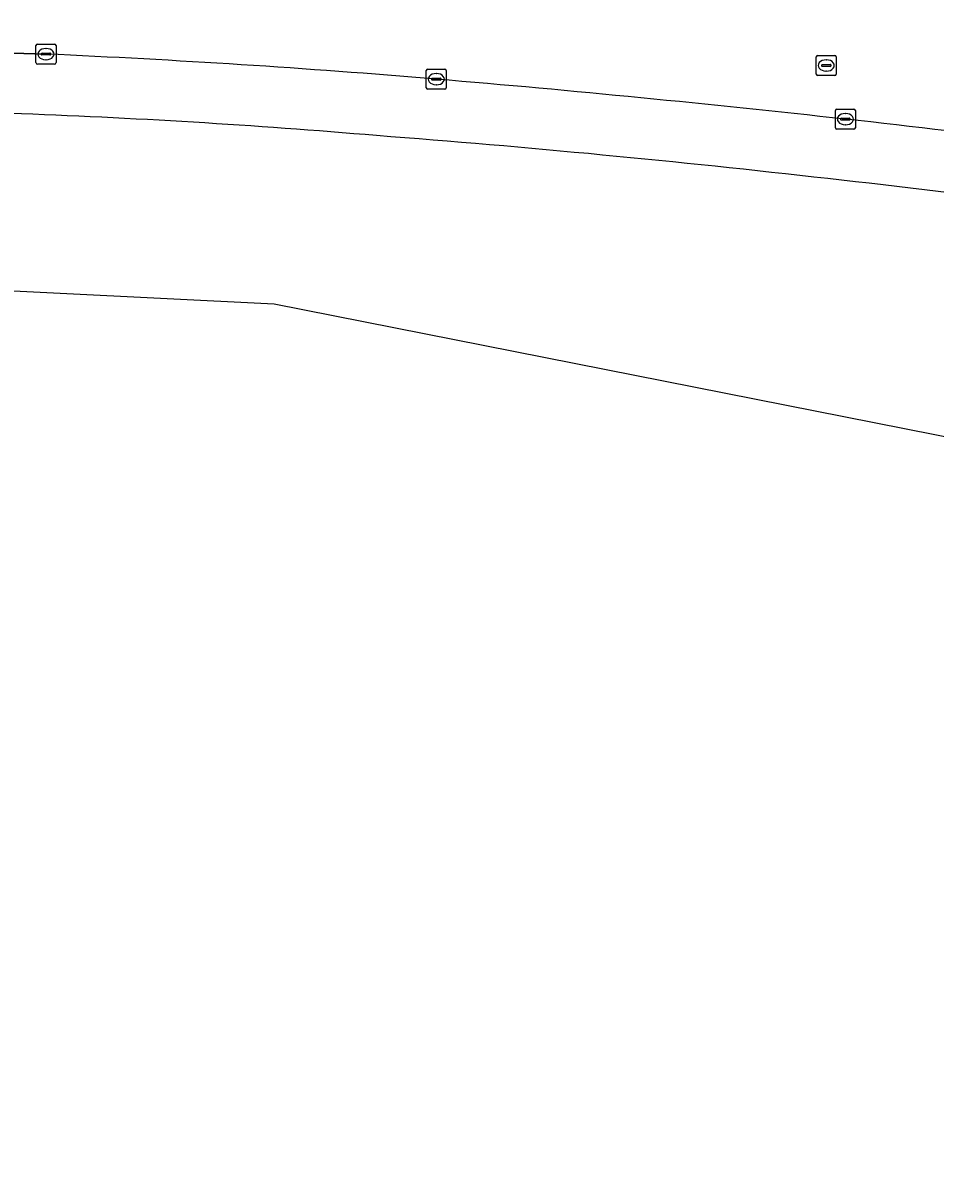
# Model space of a CAD drawing. Extents: x 161477 to 163040, y 383680 to 384871.
# Drawn here: x 162232.5 to 162278, y 384756.9 to 384814.2 of the extents above; entities that cross this region are included whole.
import ezdxf

# ---------------------------------------------------------------- set-up
doc = ezdxf.new("R2010")
doc.units = 0
for name, color, linetype in [('IMGEO_Berm_groen', 7, 'Continuous'), ('IMGEO_Hek', 7, 'Continuous'), ('IMGEO_Kolk', 7, 'Continuous'), ('IMGEO_Loofbos', 7, 'Continuous'), ('IMGEO_Rijbaan_lokaal_open', 7, 'Continuous'), ('IMGEO_Rioolput', 7, 'Continuous'), ('IMGEO_Voetpad_open', 7, 'Continuous')]:
    doc.layers.add(name, color=color, linetype=linetype)

msp = doc.modelspace()

# ---------------------------------------------------------------- linework, layer by layer
at = {"layer": 'IMGEO_Berm_groen'}
msp.add_arc((162232.298, 384421.962), 395.622, 81.09215, 83.88544, dxfattribs=at)
at = {"layer": 'IMGEO_Hek'}
msp.add_lwpolyline([(162370.792, 384756.912), (162309.595, 384787.435), (162245.03, 384800.204), (162217.966, 384801.54)], dxfattribs=at)
at = {"layer": 'IMGEO_Kolk'}
for p, q in [((162233.142, 384812.259), (162233.142, 384813.111)), ((162233.217, 384813.185), (162234.069, 384813.185)), ((162234.143, 384813.111), (162234.143, 384812.259)), ((162233.401, 384812.679), (162233.401, 384812.691)), ((162233.839, 384812.642), (162233.441, 384812.642)), ((162233.444, 384812.728), (162233.842, 384812.728)), ((162233.63, 384812.965), (162233.655, 384812.965)), ((162233.885, 384812.691), (162233.885, 384812.679)), ((162234.069, 384812.185), (162233.217, 384812.185)), ((162233.653, 384812.405), (162233.628, 384812.405)), ((162252.708, 384811.934), (162253.56, 384811.934)), ((162252.633, 384811.008), (162252.633, 384811.86)), ((162252.892, 384811.428), (162252.892, 384811.44)), ((162253.33, 384811.391), (162252.932, 384811.391)), ((162252.935, 384811.477), (162253.333, 384811.477)), ((162253.121, 384811.714), (162253.146, 384811.714)), ((162253.376, 384811.44), (162253.376, 384811.428)), ((162253.634, 384811.86), (162253.634, 384811.008)), ((162253.56, 384810.934), (162252.708, 384810.934)), ((162253.144, 384811.154), (162253.119, 384811.154)), ((162273.062, 384809.011), (162273.062, 384809.863)), ((162273.137, 384809.937), (162273.989, 384809.937)), ((162273.55, 384809.717), (162273.575, 384809.717)), ((162274.063, 384809.863), (162274.063, 384809.011)), ((162273.321, 384809.431), (162273.321, 384809.443)), ((162273.759, 384809.394), (162273.361, 384809.394)), ((162273.364, 384809.48), (162273.762, 384809.48)), ((162273.573, 384809.157), (162273.548, 384809.157)), ((162273.805, 384809.443), (162273.805, 384809.431)), ((162273.989, 384808.937), (162273.137, 384808.937))]:
    msp.add_line(p, q, dxfattribs=at)
for points in [[(162233.142, 384812.259), (162233.142, 384813.111)], [(162233.217, 384813.185), (162234.069, 384813.185)], [(162234.143, 384813.111), (162234.143, 384812.259)], [(162234.069, 384812.185), (162233.217, 384812.185)], [(162252.708, 384811.934), (162253.56, 384811.934)], [(162252.633, 384811.008), (162252.633, 384811.86)], [(162253.634, 384811.86), (162253.634, 384811.008)], [(162253.56, 384810.934), (162252.708, 384810.934)], [(162273.062, 384809.011), (162273.062, 384809.863)], [(162273.137, 384809.937), (162273.989, 384809.937)], [(162274.063, 384809.863), (162274.063, 384809.011)], [(162273.989, 384808.937), (162273.137, 384808.937)]]:
    msp.add_lwpolyline(points, dxfattribs=at)
for centre, radius, start, end in [((162233.219, 384813.109), 0.0765, 91.55205, 178.44795), ((162233.219, 384813.109), 0.0765, 91.55205, 178.44795), ((162234.067, 384813.109), 0.0765, 1.55205, 88.44795), ((162234.067, 384813.109), 0.0765, 1.55205, 88.44795), ((162233.441, 384812.688), 0.0403, 85.87752, 175.75265), ((162233.438, 384812.678), 0.0366, 178.93798, 274.71019), ((162233.842, 384812.685), 0.043, 264.86636, 352.45326), ((162233.846, 384812.69), 0.0386, 1.73085, 96.63898), ((162233.219, 384812.261), 0.0765, 181.55205, 268.44795), ((162233.219, 384812.261), 0.0765, 181.55205, 268.44795), ((162234.067, 384812.261), 0.0765, 271.55205, 358.44795), ((162234.067, 384812.261), 0.0765, 271.55205, 358.44795), ((162252.71, 384811.858), 0.0765, 91.55205, 178.44795), ((162252.71, 384811.858), 0.0765, 91.55205, 178.44795), ((162253.558, 384811.858), 0.0765, 1.55205, 88.44795), ((162253.558, 384811.858), 0.0765, 1.55205, 88.44795), ((162252.932, 384811.437), 0.0403, 85.87752, 175.75265), ((162252.929, 384811.427), 0.0366, 178.93798, 274.71019), ((162253.333, 384811.434), 0.043, 264.86636, 352.45326), ((162253.337, 384811.439), 0.0386, 1.73085, 96.63898), ((162252.71, 384811.01), 0.0765, 181.55205, 268.44795), ((162252.71, 384811.01), 0.0765, 181.55205, 268.44795), ((162253.558, 384811.01), 0.0765, 271.55205, 358.44795), ((162253.558, 384811.01), 0.0765, 271.55205, 358.44795), ((162273.139, 384809.861), 0.0765, 91.55205, 178.44795), ((162273.139, 384809.861), 0.0765, 91.55205, 178.44795), ((162273.987, 384809.861), 0.0765, 1.55205, 88.44795), ((162273.987, 384809.861), 0.0765, 1.55205, 88.44795), ((162273.361, 384809.44), 0.0403, 85.87752, 175.75265), ((162273.358, 384809.43), 0.0366, 178.93798, 274.71019), ((162273.762, 384809.437), 0.043, 264.86636, 352.45326), ((162273.766, 384809.442), 0.0386, 1.73085, 96.63898), ((162273.139, 384809.013), 0.0765, 181.55205, 268.44795), ((162273.139, 384809.013), 0.0765, 181.55205, 268.44795), ((162273.987, 384809.013), 0.0765, 271.55205, 358.44795), ((162273.987, 384809.013), 0.0765, 271.55205, 358.44795)]:
    msp.add_arc(centre, radius, start, end, dxfattribs=at)
for centre, major_axis, ratio, start_param, end_param in [((162233.629, 384812.685), (-0.387, 0.002), 0.722429, 4.712389, 7.853982), ((162233.654, 384812.685), (-0.39, 0.002), 0.717154, 1.570796, 4.712389), ((162253.12, 384811.434), (-0.387, 0.002), 0.722429, 4.712389, 7.853982), ((162253.145, 384811.434), (-0.39, 0.002), 0.717154, 1.570796, 4.712389), ((162273.549, 384809.437), (-0.387, 0.002), 0.722429, 4.712389, 7.853982), ((162273.574, 384809.437), (-0.39, 0.002), 0.717154, 1.570796, 4.712389)]:
    msp.add_ellipse(centre, major_axis=major_axis, ratio=ratio, start_param=start_param, end_param=end_param, dxfattribs=at)
at = {"layer": 'IMGEO_Loofbos'}
for centre, radius, start, end in [((162217.995, 384429.354), 380.622, 85.15328, 87.91499), ((162204.269, 384208.315), 602.051, 83.47478, 85.628956), ((162222.905, 384352.208), 456.978, 80.96367, 83.74603)]:
    msp.add_arc(centre, radius, start, end, dxfattribs=at)
at = {"layer": 'IMGEO_Rijbaan_lokaal_open'}
msp.add_lwpolyline([(162182.635, 384814.145), (162197.131, 384813.739), (162210.615, 384813.336), (162212.027, 384813.304), (162220.914, 384813.043), (162221.137, 384813.041), (162225.379, 384812.929), (162233.643, 384812.685)], dxfattribs=at)
for centre, radius, start, end in [((162232.298, 384421.962), 395.622, 81.09215, 83.88544), ((162210.976, 384307.055), 506.138, 85.22205, 87.43314), ((162186.272, 384021.957), 792.303, 83.674685, 85.159101), ((162224.431, 384362.98), 449.153, 81.09883, 83.71999)]:
    msp.add_arc(centre, radius, start, end, dxfattribs=at)
at = {"layer": 'IMGEO_Rioolput'}
for p, q in [((162272.107, 384811.69), (162272.107, 384812.542)), ((162272.182, 384812.616), (162273.034, 384812.616)), ((162273.108, 384812.542), (162273.108, 384811.69)), ((162272.366, 384812.11), (162272.366, 384812.122)), ((162272.804, 384812.073), (162272.406, 384812.073)), ((162272.409, 384812.159), (162272.807, 384812.159)), ((162272.595, 384812.396), (162272.62, 384812.396)), ((162272.85, 384812.122), (162272.85, 384812.11)), ((162273.034, 384811.616), (162272.182, 384811.616)), ((162272.618, 384811.836), (162272.593, 384811.836))]:
    msp.add_line(p, q, dxfattribs=at)
for points in [[(162272.107, 384811.69), (162272.107, 384812.542)], [(162272.182, 384812.616), (162273.034, 384812.616)], [(162273.108, 384812.542), (162273.108, 384811.69)], [(162273.034, 384811.616), (162272.182, 384811.616)]]:
    msp.add_lwpolyline(points, dxfattribs=at)
for centre, radius, start, end in [((162272.184, 384812.54), 0.0765, 91.55205, 178.44795), ((162272.184, 384812.54), 0.0765, 91.55205, 178.44795), ((162273.032, 384812.54), 0.0765, 1.55205, 88.44795), ((162273.032, 384812.54), 0.0765, 1.55205, 88.44795), ((162272.406, 384812.119), 0.0403, 85.87752, 175.75265), ((162272.403, 384812.109), 0.0366, 178.93798, 274.71019), ((162272.807, 384812.116), 0.043, 264.86636, 352.45326), ((162272.811, 384812.121), 0.0386, 1.73085, 96.63898), ((162272.184, 384811.692), 0.0765, 181.55205, 268.44795), ((162272.184, 384811.692), 0.0765, 181.55205, 268.44795), ((162273.032, 384811.692), 0.0765, 271.55205, 358.44795), ((162273.032, 384811.692), 0.0765, 271.55205, 358.44795)]:
    msp.add_arc(centre, radius, start, end, dxfattribs=at)
for centre, major_axis, ratio, start_param, end_param in [((162272.594, 384812.116), (-0.387, 0.002), 0.722429, 4.712389, 7.853982), ((162272.619, 384812.116), (-0.39, 0.002), 0.717154, 1.570796, 4.712389)]:
    msp.add_ellipse(centre, major_axis=major_axis, ratio=ratio, start_param=start_param, end_param=end_param, dxfattribs=at)
at = {"layer": 'IMGEO_Voetpad_open'}
msp.add_lwpolyline([(162233.643, 384812.685), (162225.379, 384812.929), (162221.137, 384813.041), (162220.914, 384813.043)], dxfattribs=at)
for centre, radius, start, end in [((162210.976, 384307.055), 506.138, 85.22205, 87.43314), ((162186.272, 384021.957), 792.303, 83.674685, 85.159101), ((162217.995, 384429.354), 380.622, 85.15328, 87.91499), ((162224.431, 384362.98), 449.153, 81.09883, 83.71999), ((162204.269, 384208.315), 602.051, 83.47478, 85.628956), ((162222.905, 384352.208), 456.978, 80.96367, 83.74603)]:
    msp.add_arc(centre, radius, start, end, dxfattribs=at)

doc.saveas('drawing.dxf')
